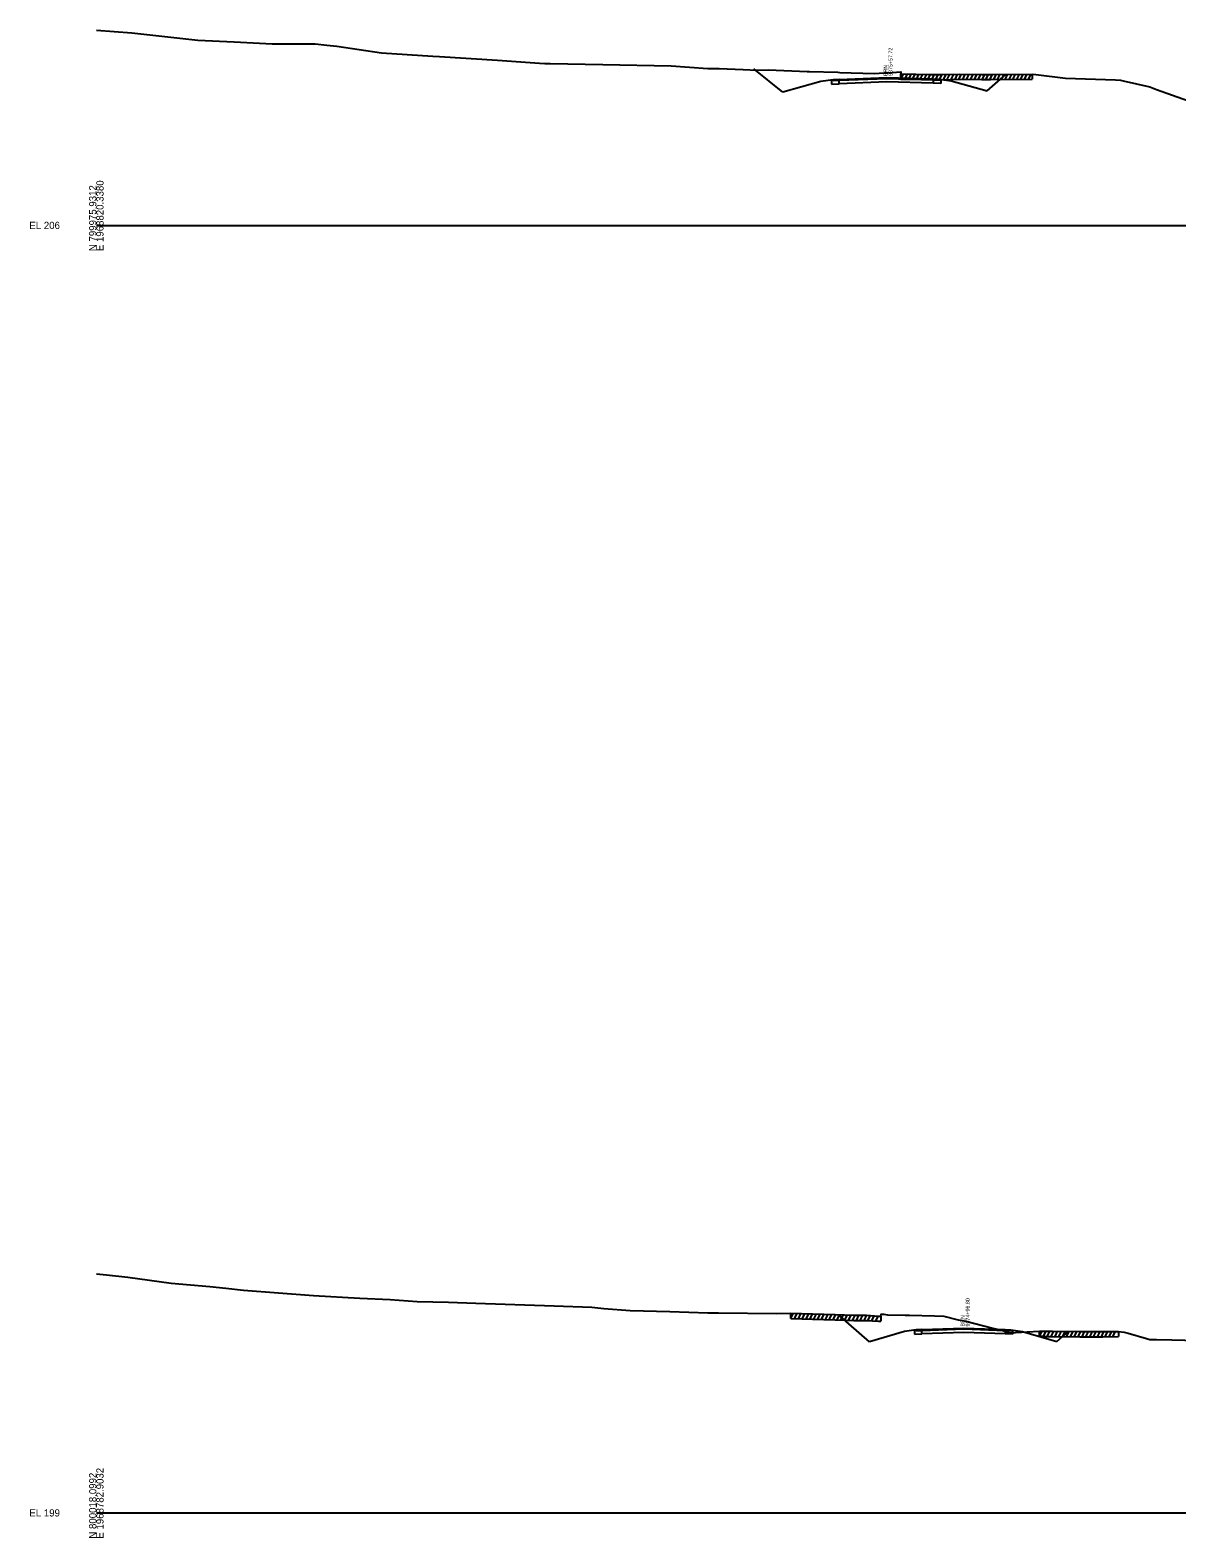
# Model space of a CAD drawing. Extents: x 1017 to 19997, y -1947 to 50737.
# Drawn here: x 13974 to 14420, y 18490 to 19076 of the extents above; entities that cross this region are included whole.
import ezdxf

# ---------------------------------------------------------------- set-up
doc = ezdxf.new("R2010")
doc.units = 0
for name, color, linetype in [('RD_GPK_XS_Cell', 7, 'Continuous'), ('RD_XS_Base', 7, 'Continuous'), ('RD_XS_ExGround', 7, 'Continuous'), ('RD_XS_ExPaveRet', 7, 'Continuous'), ('RD_XS_Greenside', 7, 'Continuous'), ('RD_XS_PaveOvlay', 7, 'Continuous'), ('RD_XS_TieSlope', 7, 'Continuous'), ('RD_XS_TX_Notes', 7, 'Continuous')]:
    doc.layers.add(name, color=color, linetype=linetype)

msp = doc.modelspace()

# ---------------------------------------------------------------- linework, layer by layer
at = {"layer": 'RD_GPK_XS_Cell'}
for p, q in [((14000, 19000), (14600, 19000)), ((14000, 18500), (14600, 18500))]:
    msp.add_line(p, q, dxfattribs=at)
at = {"layer": 'RD_XS_Base'}
for points in [[(14288.46, 19056.34), (14285.49, 19056.22)], [(14285.49, 19056.22), (14285.49, 19054.89)], [(14285.49, 19054.89), (14288.46, 19055.01)], [(14288.46, 19056.34), (14306.93, 19057.07), (14324.95, 19056.55)], [(14288.46, 19055.01), (14288.46, 19056.34)], [(14324.95, 19055.23), (14306.93, 19055.73), (14288.46, 19055.01)], [(14324.95, 19056.55), (14324.95, 19055.23)], [(14324.95, 19056.55), (14327.27, 19056.48), (14327.85, 19056.46)], [(14327.85, 19055.13), (14324.95, 19055.23)], [(14327.85, 19056.46), (14327.85, 19055.13)], [(14320.56, 18570.85), (14317.72, 18570.75)], [(14317.72, 18570.75), (14317.72, 18569.41)], [(14317.72, 18569.41), (14320.56, 18569.52)], [(14320.56, 18570.85), (14336.86, 18571.45), (14352.88, 18570.89)], [(14320.56, 18569.52), (14320.56, 18570.85)], [(14352.88, 18569.58), (14336.86, 18570.11), (14320.56, 18569.52)], [(14352.88, 18570.89), (14352.88, 18569.58)], [(14352.88, 18570.89), (14355.11, 18570.81), (14355.67, 18570.79)], [(14355.67, 18569.46), (14352.88, 18569.58)], [(14355.67, 18570.79), (14355.67, 18569.46)]]:
    msp.add_lwpolyline(points, dxfattribs=at)
at = {"layer": 'RD_XS_ExGround'}
for points in [[(14000, 19075.82), (14013.73, 19074.73), (14039.4, 19071.93), (14053.57, 19071.24), (14068.23, 19070.53), (14084.99, 19070.51), (14089.48, 19069.98), (14093.41, 19069.58), (14110.75, 19067.02), (14130.59, 19065.67), (14133.26, 19065.54), (14155.81, 19064.18), (14172.01, 19063.03), (14174.1, 19062.9), (14176.18, 19062.83), (14196.71, 19062.51), (14223.23, 19061.95), (14237.47, 19060.98), (14241.82, 19060.92), (14251.11, 19060.57), (14256.48, 19060.28), (14260.96, 19060.37), (14276, 19059.76), (14276.89, 19059.73), (14287.83, 19059.47), (14288.73, 19059.42), (14302.01, 19059.05), (14305.87, 19059.19), (14307.29, 19059.27), (14312.3, 19059.6), (14312.4, 19058.8), (14324.03, 19058.65), (14326.78, 19058.62), (14327.77, 19058.59), (14335.2, 19058.74), (14343.8, 19058.6), (14347.13, 19058.63), (14363.35, 19058.78), (14364.75, 19058.63), (14376.28, 19057.11), (14395.69, 19056.52), (14397.58, 19056.43), (14398.66, 19056.14), (14409.04, 19053.75), (14411.64, 19052.78), (14447.11, 19040.19)], [(14000, 18592.81), (14003.89, 18592.51), (14012.17, 18591.49), (14029.04, 18589.16), (14044.11, 18587.89), (14050.29, 18587.26), (14057.2, 18586.54), (14084.33, 18584.44), (14102.25, 18583.42), (14114.03, 18582.87), (14124.55, 18582.13), (14136.76, 18581.83), (14147.29, 18581.43), (14177.77, 18580.45), (14192.34, 18579.85), (14197.07, 18579.41), (14207.23, 18578.66), (14222.67, 18578.25), (14237.38, 18577.69), (14241.5, 18577.65), (14264.22, 18577.48), (14269.59, 18577.5), (14278.02, 18577.28), (14286.83, 18577.03), (14294.15, 18576.73), (14299.08, 18576.72), (14303.7, 18576.43), (14304.58, 18576.39), (14304.73, 18577.19), (14305.8, 18577.12), (14307.13, 18576.94), (14314.06, 18576.74), (14315.66, 18576.72), (14325.44, 18576.57), (14328.99, 18576.35), (14334.59, 18574.93), (14337.55, 18574.48), (14348.05, 18571.76), (14351.58, 18570.93), (14354.67, 18569.96), (14361.44, 18570.33), (14366.22, 18570.58), (14367.54, 18570.57), (14368.82, 18570.56), (14371.25, 18570.55), (14381.83, 18570.43), (14390.83, 18570.43), (14396.88, 18570.49), (14399.04, 18570.12), (14400.56, 18569.74), (14407.76, 18567.72), (14409.06, 18567.37), (14411.56, 18567.32), (14417.55, 18567.25), (14427.68, 18566.95)]]:
    msp.add_lwpolyline(points, dxfattribs=at)
at = {"layer": 'RD_XS_ExPaveRet'}
for p, q in [((14312.4, 19056.8), (14312.4, 19058.8)), ((14312.4, 19056.8), (14313.4, 19058.78)), ((14313.9, 19056.78), (14314.9, 19058.77)), ((14315.4, 19056.76), (14316.4, 19058.75)), ((14316.9, 19056.74), (14317.9, 19058.73)), ((14318.4, 19056.72), (14319.4, 19058.71)), ((14319.9, 19056.7), (14320.9, 19058.69)), ((14321.4, 19056.68), (14322.4, 19058.67)), ((14322.9, 19056.67), (14323.9, 19058.65)), ((14324.4, 19056.65), (14325.4, 19058.63)), ((14325.9, 19056.63), (14326.89, 19058.61)), ((14327.4, 19056.6), (14328.4, 19058.61)), ((14328.9, 19056.62), (14329.91, 19058.64)), ((14330.4, 19056.65), (14331.41, 19058.67)), ((14331.9, 19056.67), (14332.91, 19058.69)), ((14333.4, 19056.7), (14334.41, 19058.72)), ((14334.9, 19056.73), (14335.9, 19058.73)), ((14336.4, 19056.72), (14337.39, 19058.7)), ((14337.9, 19056.69), (14338.89, 19058.68)), ((14339.4, 19056.67), (14340.39, 19058.65)), ((14340.9, 19056.64), (14341.89, 19058.63)), ((14342.4, 19056.62), (14343.39, 19058.6)), ((14343.9, 19056.6), (14344.91, 19058.61)), ((14345.4, 19056.61), (14346.41, 19058.62)), ((14346.9, 19056.63), (14347.91, 19058.64)), ((14348.4, 19056.64), (14349.41, 19058.65)), ((14349.9, 19056.66), (14350.91, 19058.67)), ((14351.4, 19056.67), (14352.41, 19058.68)), ((14352.9, 19056.68), (14353.91, 19058.69)), ((14354.4, 19056.7), (14355.41, 19058.71)), ((14355.9, 19056.71), (14356.91, 19058.72)), ((14357.4, 19056.72), (14358.41, 19058.73)), ((14358.9, 19056.74), (14359.91, 19058.75)), ((14360.4, 19056.75), (14361.41, 19058.76)), ((14361.9, 19056.76), (14362.91, 19058.77)), ((14363.35, 19058.78), (14363.35, 19056.78)), ((14312.4, 19056.8), (14324.03, 19056.65)), ((14324.03, 19056.65), (14326.78, 19056.62)), ((14326.78, 19056.62), (14327.77, 19056.59)), ((14327.77, 19056.59), (14335.2, 19056.74)), ((14335.2, 19056.74), (14343.8, 19056.6)), ((14343.8, 19056.6), (14347.13, 19056.63)), ((14347.13, 19056.63), (14363.35, 19056.78)), ((14269.59, 18575.5), (14269.59, 18577.5)), ((14269.59, 18575.5), (14270.58, 18577.47)), ((14269.59, 18575.5), (14278.02, 18575.28)), ((14271.09, 18575.46), (14272.08, 18577.43)), ((14272.59, 18575.42), (14273.58, 18577.39)), ((14274.09, 18575.38), (14275.08, 18577.36)), ((14275.59, 18575.34), (14276.58, 18577.32)), ((14277.09, 18575.3), (14278.08, 18577.28)), ((14278.02, 18575.28), (14286.83, 18575.03)), ((14278.59, 18575.26), (14279.58, 18577.24)), ((14280.09, 18575.22), (14281.08, 18577.19)), ((14281.59, 18575.18), (14282.58, 18577.15)), ((14283.09, 18575.14), (14284.08, 18577.11)), ((14284.59, 18575.09), (14285.58, 18577.07)), ((14286.09, 18575.05), (14287.08, 18577.02)), ((14286.83, 18575.03), (14294.15, 18574.73)), ((14287.59, 18575), (14288.57, 18576.96)), ((14289.09, 18574.94), (14290.07, 18576.9)), ((14290.59, 18574.88), (14291.57, 18576.84)), ((14292.09, 18574.81), (14293.07, 18576.77)), ((14293.59, 18574.75), (14294.58, 18576.73)), ((14294.15, 18574.73), (14299.08, 18574.72)), ((14295.09, 18574.73), (14296.09, 18576.73)), ((14296.59, 18574.72), (14297.59, 18576.72)), ((14298.09, 18574.72), (14299.09, 18576.72)), ((14299.08, 18574.72), (14303.7, 18574.43)), ((14299.59, 18574.69), (14300.56, 18576.63)), ((14301.09, 18574.59), (14302.06, 18576.53)), ((14302.59, 18574.5), (14303.56, 18576.44)), ((14303.7, 18574.43), (14304.58, 18574.39)), ((14304.58, 18576.39), (14304.58, 18574.39)), ((14366.22, 18568.58), (14366.22, 18570.58)), ((14366.22, 18568.58), (14367.22, 18570.57)), ((14366.22, 18568.58), (14367.54, 18568.57)), ((14367.54, 18568.57), (14368.82, 18568.56)), ((14367.72, 18568.57), (14368.72, 18570.56)), ((14368.82, 18568.56), (14371.25, 18568.55)), ((14369.22, 18568.56), (14370.22, 18570.56)), ((14370.72, 18568.55), (14371.72, 18570.55)), ((14371.25, 18568.55), (14381.83, 18568.43)), ((14372.22, 18568.54), (14373.21, 18570.53)), ((14373.72, 18568.52), (14374.71, 18570.51)), ((14375.22, 18568.51), (14376.21, 18570.49)), ((14376.72, 18568.49), (14377.71, 18570.48)), ((14378.22, 18568.47), (14379.21, 18570.46)), ((14379.72, 18568.45), (14380.71, 18570.44)), ((14381.22, 18568.44), (14382.22, 18570.43)), ((14381.83, 18568.43), (14390.83, 18568.43)), ((14382.72, 18568.43), (14383.72, 18570.43)), ((14384.22, 18568.43), (14385.22, 18570.43)), ((14385.72, 18568.43), (14386.72, 18570.43)), ((14387.22, 18568.43), (14388.22, 18570.43)), ((14388.72, 18568.43), (14389.72, 18570.43)), ((14390.22, 18568.43), (14391.22, 18570.44)), ((14390.83, 18568.43), (14396.88, 18568.49)), ((14391.72, 18568.44), (14392.72, 18570.45)), ((14393.22, 18568.46), (14394.22, 18570.47)), ((14394.72, 18568.47), (14395.72, 18570.48)), ((14396.88, 18570.49), (14396.88, 18568.49))]:
    msp.add_line(p, q, dxfattribs=at)
at = {"layer": 'RD_XS_Greenside'}
for points in [[(14281.32, 19055.89), (14266.6, 19051.76)], [(14286.08, 19056.56), (14281.32, 19055.89)], [(14327.27, 19056.79), (14331.91, 19056.18)], [(14331.91, 19056.18), (14345.84, 19052.25)], [(14313.76, 18570.44), (14300.15, 18566.42)], [(14318.29, 18571.08), (14313.76, 18570.44)], [(14355.11, 18571.13), (14359.57, 18570.49)], [(14359.57, 18570.49), (14372.94, 18566.51)]]:
    msp.add_lwpolyline(points, dxfattribs=at)
at = {"layer": 'RD_XS_PaveOvlay'}
for points in [[(14288.46, 19056.66), (14286.08, 19056.56)], [(14286.08, 19056.56), (14286.08, 19056.25)], [(14286.08, 19056.25), (14288.46, 19056.34)], [(14288.46, 19056.66), (14306.93, 19057.38), (14324.95, 19056.86)], [(14288.46, 19056.34), (14288.46, 19056.66)], [(14324.95, 19056.86), (14324.95, 19056.55)], [(14324.95, 19056.86), (14327.27, 19056.79)], [(14327.27, 19056.48), (14324.95, 19056.55)], [(14327.27, 19056.79), (14327.27, 19056.48)], [(14320.56, 18571.17), (14318.29, 18571.08)], [(14318.29, 18571.08), (14318.29, 18570.77)], [(14318.29, 18570.77), (14320.56, 18570.85)], [(14320.56, 18571.17), (14336.86, 18571.76), (14352.88, 18571.21)], [(14320.56, 18570.85), (14320.56, 18571.17)], [(14352.88, 18571.21), (14352.88, 18570.89)], [(14352.88, 18571.21), (14355.11, 18571.13)], [(14355.11, 18570.81), (14352.88, 18570.89)], [(14355.11, 18571.13), (14355.11, 18570.81)]]:
    msp.add_lwpolyline(points, dxfattribs=at)
at = {"layer": 'RD_XS_TieSlope'}
for points in [[(14266.6, 19051.76), (14255.24, 19060.75)], [(14345.84, 19052.25), (14353.13, 19058.57)], [(14300.15, 18566.42), (14288.16, 18576.96)], [(14372.94, 18566.51), (14377.27, 18570.4)]]:
    msp.add_lwpolyline(points, dxfattribs=at)

# ---------------------------------------------------------------- texts
at = {"layer": 'RD_GPK_XS_Cell'}
for s, p in [('N 799975.9312', (14000, 18990)), ('E 1968820.3380', (14002.8, 18990)), ('N 800018.0992', (14000, 18490)), ('E 1968782.9032', (14002.8, 18490))]:
    msp.add_text(s, height=2.8, rotation=90, dxfattribs=at).set_placement(p)
for s, p in [('EL 206', (13974, 18998.6)), ('EL 199', (13974, 18498.6))]:
    msp.add_text(s, height=2.8, dxfattribs=at).set_placement(p)
at = {"layer": 'RD_XS_TX_Notes'}
for s, p in [(' 9375+57.72', (14309.11, 19057.43)), (' BRN', (14307.16, 19057.43)), (' 9374+96.80', (14339.06, 18571.81)), (' BRN', (14337.11, 18571.81))]:
    msp.add_text(s, height=1.5, rotation=90, dxfattribs=at).set_placement(p)

doc.saveas('drawing.dxf')
